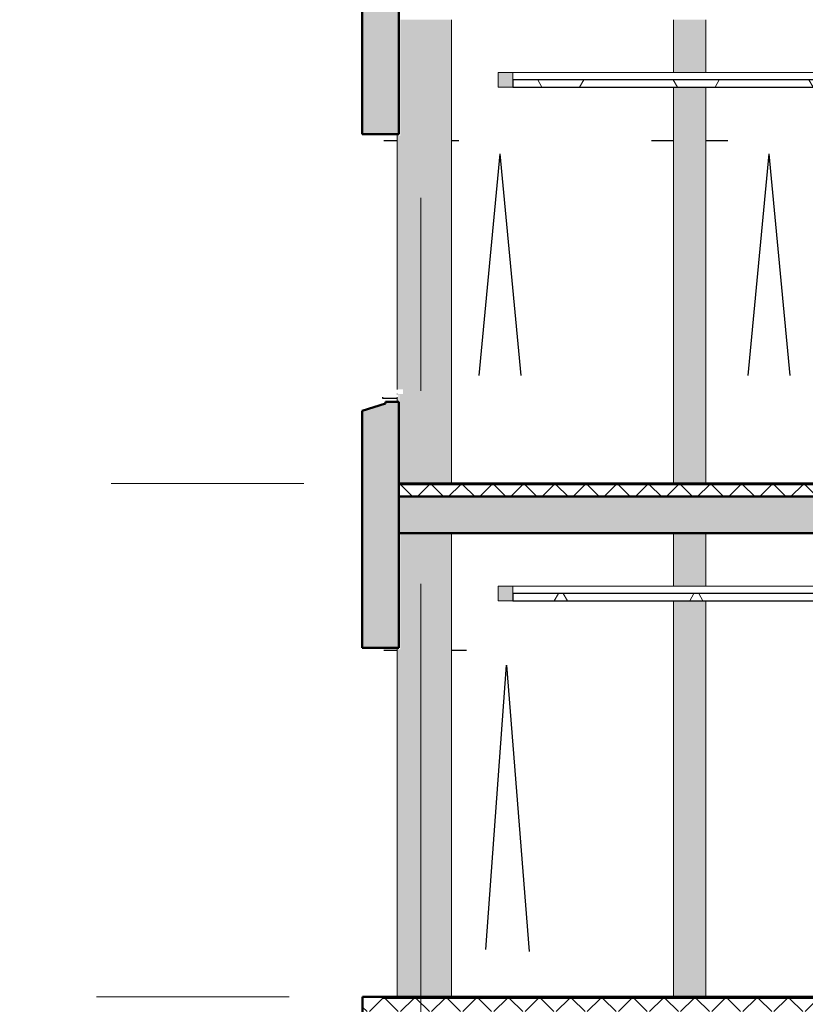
# Model space of a CAD drawing. Extents: x 50445 to 145605, y -10968 to 41989.
# Tile 269 of 338: x 82962 to 88318, y 1637 to 8347. Entities that reach past the tile are written whole.
import ezdxf

# ---------------------------------------------------------------- set-up
doc = ezdxf.new("R2010")
doc.units = 0
doc.header["$LTSCALE"] = 414.30304
doc.header["$MEASUREMENT"] = 0
doc.linetypes.add('stramien', pattern=[22.225, 12.7, -3.175, 3.175, -3.175])
doc.layers.get('0').update_dxf_attribs({"linetype": 'CONTINUOUS'})
for name, color, linetype, lineweight in [('A-CLNG-PATT', 5, 'CONTINUOUS', 25), ('A-CLNG-SUSP', 5, 'CONTINUOUS', 25), ('A-DETL', 5, 'CONTINUOUS', 18), ('A-FLOR-OTLN', 6, 'CONTINUOUS', 18), ('A-FLOR-PATT', 8, 'CONTINUOUS', 50), ('A-GENM', 6, 'CONTINUOUS', 18), ('A-GLAZ', 6, 'CONTINUOUS', 18), ('A-GLAZ-GLAS', 6, 'CONTINUOUS', 25), ('I-WALL', 2, 'CONTINUOUS', 25), ('S-COLS', 6, 'CONTINUOUS', 18), ('S-GRID', 1, 'CONTINUOUS', 18)]:
    doc.layers.add(name, color=color, linetype=linetype, lineweight=lineweight)
doc.layers.get('A-GLAZ').off()
pattern_1 = [(45, (114825.1, 10064.78), (-106.066, 106.066), []), (135, (114825.1, 10064.78), (-106.066, -106.066), [])]
pattern_2 = [(60, (114825.1, 10064.8), (-692.82, 400), []), (120, (114825.1, 10064.8), (-692.82, -400), [])]

# ---------------------------------------------------------------- blocks, each defined once
blk = doc.blocks.new('42_KA leemstuc betonkolomafwerking - Type-7433564-plotview doorsnede C C  -  1 op 100')
at = {"layer": 'A-GENM'}
blk.add_hatch(color=256, dxfattribs=at).paths.add_polyline_path([(4726.6, 1020), (4726.6, 4180), (4376.6, 4180), (4376.6, 3390), (4356.6, 3390), (4356.6, 1020)], flags=0)
for p, q in [((4726.6, 4180), (4726.6, 1020)), ((4356.6, 3390), (4356.6, 1020))]:
    blk.add_line(p, q, dxfattribs=at)
blk = doc.blocks.new('42_KA leemstuc betonkolomafwerking - Type-7433562-plotview doorsnede C C  -  1 op 100')
at = {"layer": 'A-GENM'}
h = blk.add_hatch(color=256, dxfattribs=at)
h.paths.add_polyline_path([(8210.7, 1020), (8293.3, 1020), (8293.3, 3720), (8073.3, 3720), (8073.3, 1020)], flags=0)
h.paths.add_polyline_path([(8073.3, 3820), (8293.3, 3820), (8293.3, 4180), (8073.3, 4180)], flags=0)
for p, q in [((8073.3, 4180), (8073.3, 3820)), ((8293.3, 4180), (8293.3, 3820)), ((8073.3, 3720), (8073.3, 1020)), ((8293.3, 3720), (8293.3, 1020))]:
    blk.add_line(p, q, dxfattribs=at)
blk = doc.blocks.new('31_KA_Houten kozijn draaiend deel metselwerkgevel - Type-8155383-plotview doorsnede C C  -  1 op 100')
at = {"layer": 'A-GLAZ-GLAS'}
for p in [(4915.8, 12255.8), (5200.7, 12255.8)]:
    blk.add_line(p, (5058.3, 13766), dxfattribs=at)
blk = doc.blocks.new('31_KA_Houten kozijn draaiend deel metselwerkgevel begane grond - Type-9964743-plotview doorsnede C C  -  1 op 100')
at = {"layer": 'A-GLAZ-GLAS'}
for p, q in [((4960.5, 1343), (5101.9, 3281)), ((5257.2, 1329.1), (5104.1, 3281))]:
    blk.add_line(p, q, dxfattribs=at)
blk = doc.blocks.new('42_KA leemstuc betonkolomafwerking - Type-V205-plotview doorsnede C C  -  1 op 100')
at = {"layer": 'A-GENM'}
blk.add_hatch(color=256, dxfattribs=at).paths.add_polyline_path([(4366.6, 4520), (4726.6, 4520), (4726.6, 7680), (4376.6, 7680), (4376.6, 6890), (4356.6, 6890), (4356.6, 5160), (4396.6, 5160), (4396.6, 5130), (4356.6, 5130), (4356.6, 5127), (4361.6, 5127), (4361.6, 5107), (4356.6, 5107), (4356.6, 5075), (4366.6, 5075), (4366.6, 5125), (4371.6, 5125), (4371.6, 4522), (4366.6, 4522)], flags=0)
for p, q in [((4726.6, 7680), (4726.6, 4520)), ((4356.6, 6890), (4356.6, 5160)), ((4356.6, 5130), (4356.6, 5127)), ((4356.6, 5107), (4356.6, 5075))]:
    blk.add_line(p, q, dxfattribs=at)
blk = doc.blocks.new('3073_04 constructie_abt_export 08-11-2012_rvt-1-plotview doorsnede C C  -  1 op 100')
at = {"layer": 'A-FLOR-PATT', "lineweight": 18}
h = blk.add_hatch(color=7, dxfattribs=at)
h.paths.add_polyline_path([(4366.6, 4180), (10366.6, 4180), (10366.6, 4430), (4366.6, 4430), (4366.6, 4280.2)], flags=0)
h.paths.add_polyline_path([(15166.6, 4180), (54166.6, 4180), (54166.6, 4430), (15166.6, 4430), (15166.6, 4280.2)], flags=0)
at = {"layer": 'S-COLS', "lineweight": 5}
for points in [[(4116.6, 6900), (4366.6, 6900), (4366.6, 8575), (4276.6, 8575), (4276.6, 8565), (4116.6, 8515), (4116.6, 7141.7)], [(4116.6, 3400), (4366.6, 3400), (4366.6, 5075), (4276.6, 5075), (4276.6, 5065), (4116.6, 5015), (4116.6, 3707.9)]]:
    blk.add_hatch(color=256, dxfattribs=at).paths.add_polyline_path(points, flags=0)
at = {"layer": 'A-FLOR-OTLN', "color": 90, "lineweight": 50}
for p, q in [((10366.6, 4430), (4366.6, 4430)), ((4366.6, 4430), (4366.6, 4180)), ((4366.6, 4180), (10366.6, 4180))]:
    blk.add_line(p, q, dxfattribs=at)
at = {"layer": 'S-COLS', "color": 90, "lineweight": 50}
for p, q in [((4366.6, 6900), (4366.6, 8575)), ((4116.6, 8515), (4116.6, 6900)), ((4116.6, 6900), (4366.6, 6900)), ((4276.6, 5065), (4116.6, 5015)), ((4366.6, 5075), (4276.6, 5075)), ((4276.6, 5075), (4276.6, 5065)), ((4366.6, 3400), (4366.6, 5075)), ((4116.6, 5015), (4116.6, 3400)), ((4116.6, 3400), (4366.6, 3400))]:
    blk.add_line(p, q, dxfattribs=at)

msp = doc.modelspace()

# ---------------------------------------------------------------- hatches: boundary and pattern name
at = {"layer": 'A-CLNG-PATT', "lineweight": 18}
h = msp.add_hatch(dxfattribs=at)
h.set_pattern_fill('FP_21', color=256, angle=150, style=0, pattern_type=2)
h.set_pattern_definition(pattern_2)
h.paths.add_polyline_path([(111096.9, 7887.2), (134568.5, 7887.2), (134568.5, 7937.2), (107645.4, 7937.2), (107645.4, 7887.2), (109983.8, 7887.2)], flags=0)
h.paths.add_polyline_path([(86607.3, 7887.2), (90568.1, 7887.2), (90568.1, 7937.2), (86324.1, 7937.2), (86324.1, 7887.2)], flags=0)
h.paths.add_polyline_path([(90668.1, 7887.2), (90668.5, 7887.2), (90668.1, 7937.2)], flags=0)
h.paths.add_polyline_path([(97324, 7887.2), (102247.4, 7887.2), (102247.4, 7937.2), (97324, 7937.2)], flags=0)
h = msp.add_hatch(dxfattribs=at)
h.set_pattern_fill('FP_21', color=256, angle=150, style=0, pattern_type=2)
h.set_pattern_definition(pattern_2)
h.paths.add_polyline_path([(134568.5, 4387.2), (134568.5, 4437.2), (96646.1, 4437.2), (96646.1, 4387.2), (134473.4, 4387.2)], flags=0)
h.paths.add_polyline_path([(86324.1, 4387.2), (91246.2, 4387.2), (91246.2, 4437.2), (86324.1, 4437.2)], flags=0)
at = {"layer": 'A-FLOR-PATT', "lineweight": 18}
h = msp.add_hatch(color=256, dxfattribs=at)
h.paths.add_polyline_path([(91313.4, 5177.2), (91313.4, 5187.2), (85546.1, 5187.2), (85547.1, 5177.2), (91060, 5177.2)], flags=0)
h.paths.add_polyline_path([(135346.1, 5177.2), (135346.1, 5187.2), (129169.1, 5187.2), (129169.1, 5177.2), (134473.4, 5177.2)], flags=0)
h = msp.add_hatch(dxfattribs=at)
h.set_pattern_fill('FP_6', color=256, angle=135, style=0, pattern_type=2)
h.set_pattern_definition(pattern_1)
h.paths.add_polyline_path([(87720.5, 5097.2), (91314.4, 5097.2), (91313.4, 5177.2), (85547.1, 5177.2), (85547.1, 5097.2), (86607.3, 5097.2)], flags=0)
h.paths.add_polyline_path([(135346.1, 5097.2), (135346.1, 5177.2), (96430.4, 5177.2), (96430.4, 5097.2), (134473.4, 5097.2)], flags=0)
h = msp.add_hatch(dxfattribs=at)
h.set_pattern_fill('FP_6', color=256, angle=135, style=0, pattern_type=2)
h.set_pattern_definition(pattern_1)
h.paths.add_polyline_path([(102191.6, 1587.2), (135616.1, 1587.2), (135616.1, 1687.2), (135476.1, 1687.2), (135476.1, 1677.2), (85436.1, 1677.2), (85436.1, 1687.2), (85300.3, 1687.2), (85300.3, 1587.2), (101913.3, 1587.2)], flags=0)
h = msp.add_hatch(color=256, dxfattribs=at)
h.paths.add_polyline_path([(104029.3, 1677.2), (107696.1, 1677.2), (107696.1, 1687.2), (104029.3, 1687.2)], flags=0)
h.paths.add_polyline_path([(85494.2, 1677.2), (91723.1, 1677.2), (91723.1, 1687.2), (85436.1, 1687.2), (85436.1, 1677.2)], flags=0)
h.paths.add_polyline_path([(135476.1, 1677.2), (135476.1, 1687.2), (129169.1, 1687.2), (129169.1, 1677.2), (135030, 1677.2)], flags=0)
at = {"layer": 'A-GENM', "lineweight": 5}
for points in [[(86324.1, 7887.2), (86324.1, 7987.2), (86224.1, 7987.2), (86224.1, 7887.2)], [(86324.1, 4387.2), (86324.1, 4487.2), (86224.1, 4487.2), (86224.1, 4387.2)]]:
    msp.add_hatch(color=256, dxfattribs=at).paths.add_polyline_path(points, flags=0)

# ---------------------------------------------------------------- linework, layer by layer
at = {"layer": 'A-CLNG-SUSP'}
for p, q in [((90568.1, 7937.2), (86324.1, 7937.2)), ((86324.1, 7937.2), (86324.1, 7887.2)), ((86324.1, 7887.2), (90568.1, 7887.2)), ((91247.4, 4437.2), (86324.1, 4437.2)), ((86324.1, 4437.2), (86324.1, 4387.2)), ((86324.1, 4387.2), (91247.4, 4387.2))]:
    msp.add_line(p, q, dxfattribs=at)
at = {"layer": 'A-DETL', "linetype": 'stramien'}
for p, q in [((137516.8, 5187.2), (76916.8, 5187.2)), ((137416.8, 1687.2), (76916.8, 1687.2))]:
    msp.add_line(p, q, dxfattribs=at)
at = {"layer": 'A-FLOR-OTLN', "lineweight": 50}
for p, q in [((91314.4, 5187.2), (85546.1, 5187.2)), ((85546.1, 5187.2), (85546.1, 5177.2)), ((85546.1, 5177.2), (85547.1, 5177.2)), ((85547.1, 5177.2), (85547.1, 5097.2)), ((85547.1, 5097.2), (91314.4, 5097.2)), ((85300.3, 1687.2), (85300.3, 1567.2)), ((135616.1, 1687.2), (85300.3, 1687.2))]:
    msp.add_line(p, q, dxfattribs=at)
at = {"layer": 'A-FLOR-OTLN'}
for p, q in [((91313.4, 5177.2), (85547.1, 5177.2)), ((85436.1, 1677.2), (85436.1, 1687.2)), ((135476.1, 1677.2), (85436.1, 1677.2))]:
    msp.add_line(p, q, dxfattribs=at)
at = {"layer": 'A-GENM'}
for p, q in [((86324.1, 7987.2), (86224.1, 7987.2)), ((86224.1, 7987.2), (86224.1, 7887.2)), ((86324.1, 7987.2), (90568.1, 7987.2)), ((86324.1, 7887.2), (86324.1, 7987.2)), ((86224.1, 7887.2), (86324.1, 7887.2)), ((86324.1, 4487.2), (86224.1, 4487.2)), ((86224.1, 4487.2), (86224.1, 4387.2)), ((86324.1, 4487.2), (90568.3, 4487.2)), ((86324.1, 4387.2), (86324.1, 4487.2)), ((86224.1, 4387.2), (86324.1, 4387.2))]:
    msp.add_line(p, q, dxfattribs=at)
at = {"layer": 'I-WALL'}
for p, q in [((85536.1, 7522.2), (85444.6, 7522.2)), ((85956.3, 7522.2), (85906.1, 7522.2)), ((87419.5, 7522.2), (87269.3, 7522.2)), ((87789.6, 7522.2), (87639.5, 7522.2)), ((85436.1, 5774.2), (85436.1, 5767.2)), ((85436.1, 5767.2), (85536.1, 5767.2)), ((85536.1, 4047.2), (85444.7, 4047.2)), ((86007.8, 4047.2), (85906.1, 4047.2))]:
    msp.add_line(p, q, dxfattribs=at)
at = {"layer": 'S-GRID', "linetype": 'stramien'}
msp.add_line((85696.1, -9967.8), (85696.1, 31258.5), dxfattribs=at)

# ---------------------------------------------------------------- block references
at = {"lineweight": 5}
msp.add_blockref('3073_04 constructie_abt_export 08-11-2012_rvt-1-plotview doorsnede C C  -  1 op 100', (81179.5, 667.2), dxfattribs=at)
at = {"layer": 'A-GENM'}
for name, p in [('42_KA leemstuc betonkolomafwerking - Type-V205-plotview doorsnede C C  -  1 op 100', (81179.5, 667.2)), ('42_KA leemstuc betonkolomafwerking - Type-7433562-plotview doorsnede C C  -  1 op 100', (79346.2, 4167.2)), ('42_KA leemstuc betonkolomafwerking - Type-7433564-plotview doorsnede C C  -  1 op 100', (81179.5, 667.2)), ('42_KA leemstuc betonkolomafwerking - Type-7433562-plotview doorsnede C C  -  1 op 100', (79346.2, 667.2))]:
    msp.add_blockref(name, p, dxfattribs=at)
at = {"layer": 'A-GLAZ', "lineweight": 25}
for name, p in [('31_KA_Houten kozijn draaiend deel metselwerkgevel - Type-8155383-plotview doorsnede C C  -  1 op 100', (81179.5, -6332.8)), ('31_KA_Houten kozijn draaiend deel metselwerkgevel - Type-8155383-plotview doorsnede C C  -  1 op 100', (83012.9, -6332.8)), ('31_KA_Houten kozijn draaiend deel metselwerkgevel begane grond - Type-9964743-plotview doorsnede C C  -  1 op 100', (81179.5, 667.2))]:
    msp.add_blockref(name, p, dxfattribs=at)

doc.saveas('drawing.dxf')
